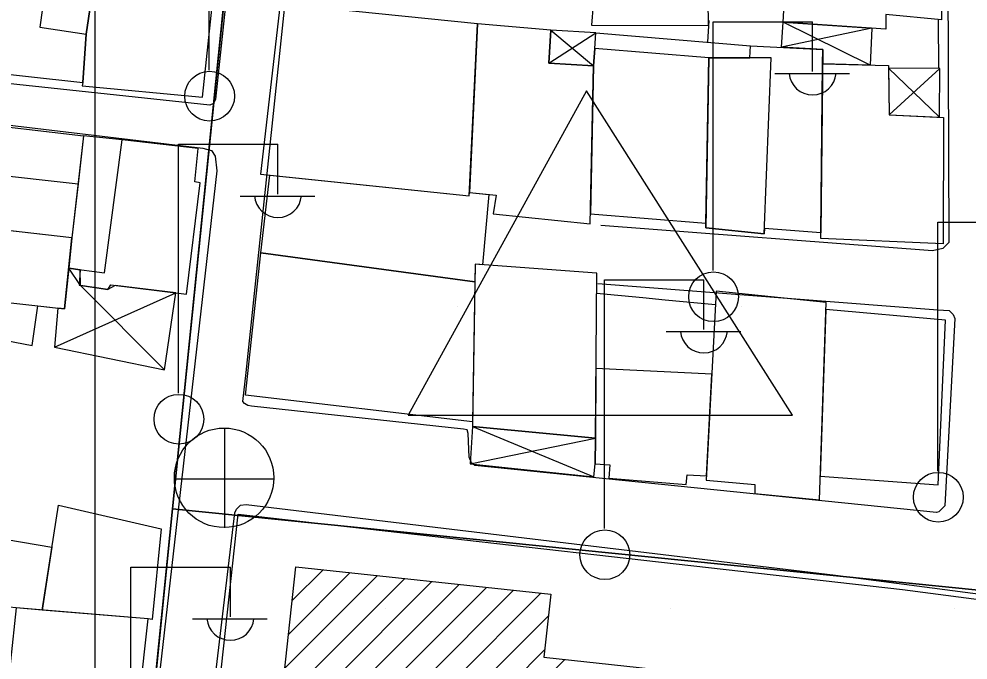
# Model space of a CAD drawing. Extents: x 417997 to 421451, y 4451742 to 4455216.
# Drawn here: x 419556.9 to 419623.6, y 4452433.3 to 4452478.4 of the extents above; entities that cross this region are included whole.
import ezdxf

# ---------------------------------------------------------------- set-up
doc = ezdxf.new("R2010")
doc.units = 0
for name, color, linetype in [('ADA', 7, 'Continuous'), ('B_Kapi', 7, 'Continuous'), ('B_Mesken', 7, 'Continuous'), ('B_Okul', 7, 'Continuous'), ('B_Sundurma', 7, 'Continuous'), ('B_Tarama', 7, 'Continuous'), ('B_Teras', 7, 'Continuous'), ('Default', 7, 'Continuous'), ('LJ_SEMBOL', 7, 'Continuous'), ('PL_KON_MEV_350', 7, 'Continuous'), ('PL_SAY_ILKOGRETIM', 7, 'Continuous'), ('PL_SAY_ORTAOGRETIM', 7, 'Continuous'), ('S_Elektrik_Diregi', 7, 'Continuous'), ('S_Rogar_Kapagi', 7, 'Continuous'), ('Sinir_Duvar_tek_tarafa_ait', 7, 'Continuous'), ('TR_ILKEGITIM', 7, 'Continuous'), ('TR_ORTAEGITIM', 7, 'Continuous'), ('TR_ORTAYOGUNKONUT', 7, 'Continuous'), ('Yol_Sose', 7, 'Continuous')]:
    doc.layers.add(name, color=color, linetype=linetype)

# ---------------------------------------------------------------- blocks, each defined once
blk = doc.blocks.new('POINT_DISPLAY')
at = {"layer": 'Default'}
blk.add_line((0, 0), (0, 0), dxfattribs=at)

msp = doc.modelspace()

# ---------------------------------------------------------------- linework, layer by layer
at = {"layer": 'ADA'}
for p, q in [((419572.575, 4452492.506), (419567.658, 4452443.954)), ((419572.575, 4452492.506), (419567.658, 4452443.954)), ((419567.658, 4452443.954), (419562.661, 4452394.609)), ((419567.658, 4452443.954), (419562.661, 4452394.609)), ((419624.577, 4452438.19), (419567.658, 4452443.954)), ((419624.577, 4452438.19), (419567.658, 4452443.954))]:
    msp.add_line(p, q, dxfattribs=at)
at = {"layer": 'B_Kapi'}
msp.add_lwpolyline([(419600.73, 4452458.797), (419602.291, 4452458.65)], dxfattribs=at)
at = {"layer": 'B_Mesken'}
for points in [[(419597.228, 4452479.416), (419597.12, 4452477.956), (419605.346, 4452477.931), (419605.292, 4452481.588), (419605.097, 4452489.114), (419601.582, 4452489.102), (419601.594, 4452489.66), (419597.343, 4452489.913)], [(419613.53, 4452488.303), (419621.662, 4452487.272), (419621.733, 4452478.325), (419617.826, 4452478.699), (419617.803, 4452477.679), (419610.591, 4452478.166), (419610.677, 4452479.847), (419610.997, 4452479.845), (419611.085, 4452481.151), (419613.105, 4452480.998)], [(419561.565, 4452477.319), (419562.664, 4452484.594), (419559.322, 4452485.024), (419559.362, 4452485.322), (419554.744, 4452485.777), (419553.453, 4452474.799), (419561.336, 4452473.934)], [(419561.336, 4452473.934), (419561.295, 4452473.696), (419569.756, 4452472.888), (419571.051, 4452485.06), (419562.929, 4452485.965), (419562.664, 4452484.594), (419561.565, 4452477.319)], [(419573.847, 4452467.483), (419588.521, 4452465.955), (419589.099, 4452478.05), (419575.221, 4452479.455)], [(419589.099, 4452478.05), (419588.531, 4452466.179), (419590.403, 4452466.013), (419590.199, 4452464.68), (419597.029, 4452463.978), (419597.265, 4452475.1), (419594.119, 4452475.291), (419594.246, 4452477.618)], [(419608.245, 4452475.66), (419608.288, 4452476.516), (419613.375, 4452476.258), (419613.232, 4452463.345), (419609.274, 4452463.65), (419609.26, 4452463.287), (419605.152, 4452463.701), (419605.371, 4452475.657)], [(419597.044, 4452464.697), (419605.158, 4452464.026), (419605.371, 4452475.657), (419597.341, 4452476.326), (419597.265, 4452475.1)], [(419613.363, 4452475.23), (419618.011, 4452475.113), (419618.04, 4452471.646), (419621.87, 4452471.472), (419621.84, 4452462.584), (419613.243, 4452462.955), (419613.232, 4452463.345)], [(419552.117, 4452463.972), (419552.96, 4452471.154), (419561.394, 4452470.185), (419561.004, 4452466.802), (419560.566, 4452463.004), (419553.961, 4452463.761)], [(419564.104, 4452469.896), (419561.394, 4452470.185), (419561.004, 4452466.802), (419560.566, 4452463.004), (419560.346, 4452460.867), (419561.157, 4452460.761), (419561.074, 4452459.664), (419563.09, 4452459.377), (419563.311, 4452459.696), (419568.633, 4452459.037), (419569.6, 4452466.869), (419569.22, 4452466.95), (419569.448, 4452469.288)], [(419573.859, 4452461.941), (419574.484, 4452467.416), (419588.521, 4452465.955), (419588.531, 4452466.179), (419589.891, 4452466.058), (419589.447, 4452461.113), (419588.937, 4452461.151), (419588.916, 4452459.91)], [(419551.174, 4452456.693), (419557.769, 4452455.441), (419558.178, 4452458.217), (419560.051, 4452458.007), (419560.566, 4452463.004), (419552.117, 4452463.972), (419552.085, 4452463.737), (419551.562, 4452459.864), (419551.442, 4452458.975)], [(419588.745, 4452450.061), (419572.79, 4452451.933), (419573.859, 4452461.941), (419588.916, 4452459.91)], [(419588.937, 4452461.151), (419588.74, 4452449.726), (419597.385, 4452448.917), (419597.484, 4452460.521)], [(419605.883, 4452459.251), (419605.181, 4452445.957), (419608.608, 4452445.665), (419608.606, 4452445.028), (419613.148, 4452444.573), (419613.612, 4452458.445)], [(419613.204, 4452446.249), (419621.491, 4452445.64), (419622.008, 4452457.223), (419613.596, 4452457.972)], [(419605.575, 4452453.422), (419597.427, 4452453.815), (419597.385, 4452448.917), (419597.379, 4452447.106), (419598.395, 4452447.042), (419598.333, 4452446.107), (419603.771, 4452445.649), (419603.853, 4452446.325), (419605.197, 4452446.253)], [(419558.482, 4452436.82), (419559.618, 4452444.204), (419566.848, 4452442.527), (419566.216, 4452436.15), (419565.931, 4452436.2)], [(419558.482, 4452436.82), (419556.657, 4452436.972), (419554.167, 4452437.211), (419554.863, 4452441.976), (419559.165, 4452441.255)], [(419556.657, 4452436.972), (419555.425, 4452425.719), (419564.699, 4452424.987), (419565.931, 4452436.2)]]:
    msp.add_lwpolyline(points, close=True, dxfattribs=at)
at = {"layer": 'B_Okul'}
msp.add_lwpolyline([(419576.319, 4452439.868), (419594.252, 4452437.932), (419593.773, 4452433.501), (419633.994, 4452429.159), (419632.857, 4452418.627), (419635.667, 4452418.324), (419634.863, 4452410.871), (419627.276, 4452411.69), (419627.15, 4452410.516), (419573.772, 4452416.278)], close=True, dxfattribs=at)
at = {"layer": 'B_Sundurma'}
for p, q in [((419616.819, 4452477.745), (419610.48, 4452476.405)), ((419616.718, 4452475.146), (419610.591, 4452478.166)), ((419594.119, 4452475.291), (419597.425, 4452477.426)), ((419594.246, 4452477.618), (419597.265, 4452475.1)), ((419621.59, 4452471.485), (419618.013, 4452474.925)), ((419621.622, 4452474.916), (419618.04, 4452471.646)), ((419561.168, 4452459.651), (419560.346, 4452460.867)), ((419559.354, 4452455.318), (419567.884, 4452459.13)), ((419567.085, 4452453.73), (419561.168, 4452459.651)), ((419588.74, 4452449.726), (419597.278, 4452446.19)), ((419588.571, 4452447.119), (419597.385, 4452448.917))]:
    msp.add_line(p, q, dxfattribs=at)
for points in [[(419616.819, 4452477.745), (419616.718, 4452475.146), (419613.363, 4452475.23), (419613.375, 4452476.258), (419610.48, 4452476.405), (419610.591, 4452478.166)], [(419594.246, 4452477.618), (419594.119, 4452475.291), (419597.265, 4452475.1), (419597.341, 4452476.326), (419597.425, 4452477.426)], [(419621.59, 4452471.485), (419621.622, 4452474.916), (419618.013, 4452474.925), (419618.04, 4452471.646)], [(419559.594, 4452458.058), (419559.354, 4452455.318), (419567.085, 4452453.73), (419567.884, 4452459.13), (419563.625, 4452459.657), (419563.09, 4452459.377), (419561.168, 4452459.651), (419561.157, 4452460.761), (419560.346, 4452460.867), (419560.051, 4452458.007)], [(419588.74, 4452449.726), (419588.571, 4452447.119), (419597.278, 4452446.19), (419597.379, 4452447.106), (419597.385, 4452448.917)]]:
    msp.add_lwpolyline(points, close=True, dxfattribs=at)
at = {"layer": 'B_Tarama'}
for p, q in [((419575.292, 4452430.356), (419583.978, 4452439.041)), ((419575.549, 4452432.734), (419582.063, 4452439.248)), ((419575.806, 4452435.112), (419580.148, 4452439.455)), ((419576.062, 4452437.49), (419578.234, 4452439.661)), ((419574.522, 4452423.222), (419589.722, 4452438.421)), ((419574.779, 4452425.6), (419587.807, 4452438.628)), ((419575.035, 4452427.978), (419585.892, 4452438.835)), ((419574.009, 4452418.466), (419593.551, 4452438.008)), ((419574.265, 4452420.844), (419591.636, 4452438.214)), ((419573.926, 4452416.261), (419594.089, 4452436.424)), ((419575.84, 4452416.055), (419593.832, 4452434.046)), ((419577.755, 4452415.848), (419595.248, 4452433.341))]:
    msp.add_line(p, q, dxfattribs=at)
at = {"layer": 'B_Teras'}
for points in [[(419559.322, 4452485.024), (419558.322, 4452477.828), (419561.565, 4452477.319), (419562.664, 4452484.594)], [(419605.371, 4452475.657), (419605.152, 4452463.701), (419609.26, 4452463.287), (419609.74, 4452475.661)], [(419560.346, 4452460.867), (419562.857, 4452460.539), (419564.104, 4452469.896), (419561.394, 4452470.185), (419560.566, 4452463.004)], [(419553.961, 4452463.761), (419554.471, 4452467.524), (419561.004, 4452466.802), (419560.566, 4452463.004)], [(419551.442, 4452458.975), (419560.051, 4452458.007), (419560.566, 4452463.004), (419552.117, 4452463.972)]]:
    msp.add_lwpolyline(points, close=True, dxfattribs=at)
at = {"layer": 'LJ_SEMBOL'}
for p, q in [((419596.766, 4452473.349), (419584.224, 4452450.537)), ((419596.766, 4452473.349), (419584.224, 4452450.537)), ((419611.243, 4452450.537), (419596.766, 4452473.349)), ((419611.243, 4452450.537), (419596.766, 4452473.349)), ((419584.224, 4452450.537), (419611.243, 4452450.537)), ((419584.224, 4452450.537), (419611.243, 4452450.537))]:
    msp.add_line(p, q, dxfattribs=at)
at = {"layer": 'PL_KON_MEV_350'}
msp.add_lwpolyline([(419462.822, 4452467.51), (419466.42, 4452468.878), (419469.855, 4452470.612), (419473.092, 4452472.694), (419476.095, 4452475.101), (419495.096, 4452492.024), (419497.107, 4452493.637), (419499.274, 4452495.035), (419501.573, 4452496.201), (419503.98, 4452497.125), (419506.469, 4452497.797), (419509.015, 4452498.208), (419511.589, 4452498.354), (419514.164, 4452498.235), (419572.575, 4452492.506), (419567.658, 4452443.954), (419562.661, 4452394.609)], dxfattribs=at)
at = {"layer": 'PL_SAY_ILKOGRETIM'}
msp.add_lwpolyline([(419567.658, 4452443.954), (419572.575, 4452492.506), (419624.884, 4452487.374), (419624.577, 4452438.19)], close=True, dxfattribs=at)
msp.add_lwpolyline([(419567.658, 4452443.954), (419572.575, 4452492.506), (419624.884, 4452487.374), (419624.577, 4452438.19)], close=True, dxfattribs=at)
at = {"layer": 'PL_SAY_ORTAOGRETIM'}
msp.add_lwpolyline([(419659.386, 4452433.765), (419690.951, 4452406.625), (419690.066, 4452398.955), (419687.358, 4452376.952), (419562.661, 4452394.609), (419567.658, 4452443.954), (419624.577, 4452438.19)], close=True, dxfattribs=at)
msp.add_lwpolyline([(419659.386, 4452433.765), (419690.951, 4452406.625), (419690.066, 4452398.955), (419687.358, 4452376.952), (419562.661, 4452394.609), (419567.658, 4452443.954), (419624.577, 4452438.19)], close=True, dxfattribs=at)
at = {"layer": 'S_Elektrik_Diregi'}
for p, q in [((419570.222, 4452474.798), (419570.222, 4452492.298)), ((419605.664, 4452460.694), (419605.664, 4452478.194)), ((419605.664, 4452478.194), (419612.664, 4452478.194)), ((419612.664, 4452474.694), (419612.664, 4452478.194)), ((419610.004, 4452474.554), (419615.254, 4452474.554)), ((419568.062, 4452452.081), (419568.062, 4452469.581)), ((419568.062, 4452469.581), (419575.062, 4452469.581)), ((419575.062, 4452466.081), (419575.062, 4452469.581)), ((419572.402, 4452465.941), (419577.652, 4452465.941)), ((419621.469, 4452446.595), (419621.469, 4452464.095)), ((419621.469, 4452464.095), (419628.469, 4452464.095)), ((419598.019, 4452442.55), (419598.019, 4452460.05)), ((419598.019, 4452460.05), (419605.019, 4452460.05)), ((419605.019, 4452456.55), (419605.019, 4452460.05)), ((419602.359, 4452456.41), (419607.609, 4452456.41)), ((419564.718, 4452422.341), (419564.718, 4452439.841)), ((419564.718, 4452439.841), (419571.718, 4452439.841)), ((419571.718, 4452436.341), (419571.718, 4452439.841)), ((419569.058, 4452436.201), (419574.308, 4452436.201))]:
    msp.add_line(p, q, dxfattribs=at)
for centre in [(419570.258, 4452472.963), (419605.7, 4452458.858), (419568.098, 4452450.245), (419621.505, 4452444.759), (419598.055, 4452440.715)]:
    msp.add_circle(centre, 1.75, dxfattribs=at)
for centre in [(419612.665, 4452474.707), (419575.063, 4452466.094), (419605.019, 4452456.563), (419571.719, 4452436.354)]:
    msp.add_arc(centre, 1.658, 184.83843, 355.14641, dxfattribs=at)
at = {"layer": 'S_Rogar_Kapagi'}
for p, q in [((419571.331, 4452442.595), (419571.331, 4452449.595)), ((419567.761, 4452446.06), (419574.761, 4452446.06))]:
    msp.add_line(p, q, dxfattribs=at)
msp.add_circle((419571.277, 4452446.124), 3.5, dxfattribs=at)
at = {"layer": 'Sinir_Duvar_tek_tarafa_ait'}
for points in [[(419605.358, 4452478.288), (419605.283, 4452476.768)], [(419621.503, 4452478.347), (419621.512, 4452474.916)], [(419597.425, 4452477.426), (419608.288, 4452476.516)], [(419597.472, 4452459.104), (419600.73, 4452458.797)], [(419602.291, 4452458.65), (419605.834, 4452458.317)], [(419611.72, 4452383.569), (419566.314, 4452388.908), (419572.274, 4452443.575), (419618.995, 4452438.277), (419660.716, 4452432.816), (419680.746, 4452415.705)]]:
    msp.add_lwpolyline(points, dxfattribs=at)
at = {"layer": 'TR_ORTAYOGUNKONUT'}
msp.add_line((419562.22, 4452394.671), (419562.22, 4452493.521), dxfattribs=at)
msp.add_line((419562.22, 4452394.671), (419562.22, 4452493.521), dxfattribs=at)
at = {"layer": 'Yol_Sose'}
for points in [[(419544.295, 4452500.317), (419572.282, 4452497.91), (419573.025, 4452497.767), (419573.285, 4452497.465), (419573.284, 4452497.264), (419570.673, 4452472.756), (419570.531, 4452472.455), (419570.269, 4452472.336), (419545.516, 4452474.992)], [(419572.823, 4452453.522), (419576.861, 4452491.776), (419577.002, 4452491.996), (419577.424, 4452492.275), (419577.785, 4452492.274), (419621.535, 4452488.06), (419622.035, 4452487.818), (419622.155, 4452487.657), (419622.252, 4452462.671), (419621.83, 4452462.252), (419621.107, 4452462.094), (419597.771, 4452463.866)], [(419545.366, 4452472.223), (419569.777, 4452469.308), (419570.379, 4452469.145), (419570.638, 4452468.743), (419570.776, 4452467.72), (419565.837, 4452424.522)], [(419597.557, 4452459.797), (419621.472, 4452457.943), (419622.275, 4452457.88), (419622.555, 4452457.619), (419622.674, 4452457.338), (419621.968, 4452444.15), (419621.545, 4452443.73), (419621.384, 4452443.691), (419588.905, 4452446.98), (419588.685, 4452447.181), (419588.505, 4452447.583), (419588.451, 4452449.247), (419588.371, 4452449.488), (419588.111, 4452449.549), (419573.205, 4452451.169), (419572.944, 4452451.21), (419572.704, 4452451.351), (419572.584, 4452451.492), (419572.823, 4452453.522)], [(419680.254, 4452369.398), (419650.127, 4452373.883), (419602.133, 4452380.618), (419567.203, 4452384.9), (419566.023, 4452385.405), (419565.744, 4452385.746), (419565.669, 4452387.267), (419568.27, 4452410.533), (419570.379, 4452429.848), (419572.028, 4452443.659), (419572.15, 4452443.919), (419572.431, 4452444.198), (419572.832, 4452444.236), (419614.267, 4452439.286), (419634.483, 4452436.623), (419660.83, 4452433.255), (419661.551, 4452432.932), (419661.911, 4452432.71), (419680.756, 4452416.668)]]:
    msp.add_lwpolyline(points, dxfattribs=at)

# ---------------------------------------------------------------- block references
at = {"layer": 'TR_ILKEGITIM', "xscale": 0.1, "yscale": 0.10000000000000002}
for p in [(419587.658, 4452478.19), (419587.658, 4452478.19), (419607.658, 4452478.19), (419607.658, 4452478.19), (419587.658, 4452458.19), (419587.658, 4452458.19), (419607.658, 4452458.19), (419607.658, 4452458.19)]:
    msp.add_blockref('POINT_DISPLAY', p, dxfattribs=at)
at = {"layer": 'TR_ORTAEGITIM', "xscale": 0.1, "yscale": 0.10000000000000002}
for p in [(419582.661, 4452436.952), (419582.661, 4452436.952), (419602.661, 4452436.952), (419602.661, 4452436.952), (419622.661, 4452436.952), (419622.661, 4452436.952)]:
    msp.add_blockref('POINT_DISPLAY', p, dxfattribs=at)

doc.saveas('drawing.dxf')
